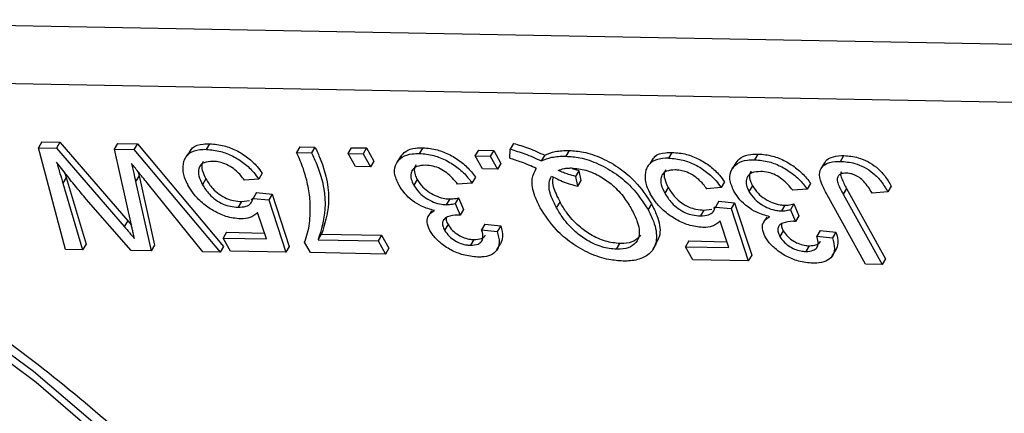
# Model space of a CAD drawing. Header units: millimetres. Extents: x 8853 to 11418, y 45 to 1005.
# Tile 264 of 278: x 11077.03 to 11096.27, y 697.77 to 705.47. Entities that reach past the tile are written whole.
import ezdxf

# ---------------------------------------------------------------- set-up
doc = ezdxf.new("R2010")
doc.units = ezdxf.units.MM

msp = doc.modelspace()

# ---------------------------------------------------------------- linework, layer by layer
at = {"color": 7, "linetype": 'Continuous', "lineweight": 25}
for p, q in [((11096.497, 704.987), (11070.495, 705.471)), ((11069.744, 704.354), (11096.476, 703.855)), ((11077.468, 703.078), (11077.4, 702.966)), ((11077.93, 700.976), (11077.4, 702.966)), ((11077.4, 702.966), (11077.755, 702.959)), ((11077.468, 703.078), (11077.822, 703.071)), ((11077.822, 703.071), (11077.755, 702.959)), ((11077.755, 702.959), (11079.078, 701.421)), ((11077.822, 703.071), (11079.145, 701.533)), ((11078.886, 702.938), (11078.953, 703.05)), ((11078.953, 703.05), (11079.335, 703.043)), ((11079.335, 703.043), (11079.267, 702.931)), ((11079.335, 703.043), (11081.016, 701.031)), ((11080.683, 702.93), (11080.75, 703.042)), ((11082.511, 702.984), (11082.444, 702.872)), ((11082.511, 702.984), (11082.804, 702.978)), ((11082.804, 702.978), (11082.737, 702.867)), ((11083.451, 702.853), (11083.519, 702.965)), ((11083.519, 702.965), (11083.812, 702.96)), ((11083.812, 702.96), (11083.744, 702.848)), ((11083.812, 702.96), (11083.954, 702.703)), ((11084.847, 702.853), (11084.915, 702.965)), ((11086.683, 703.051), (11086.616, 702.939)), ((11079.218, 701.45), (11078.886, 702.938)), ((11078.886, 702.938), (11079.267, 702.931)), ((11079.267, 702.931), (11080.949, 700.92)), ((11080.379, 702.933), (11080.311, 702.821)), ((11082.444, 702.872), (11082.737, 702.867)), ((11083.451, 702.853), (11083.744, 702.848)), ((11083.593, 702.597), (11083.451, 702.853)), ((11083.744, 702.848), (11083.886, 702.591)), ((11084.476, 702.794), (11084.409, 702.682)), ((11085.935, 702.807), (11086.003, 702.919)), ((11085.935, 702.807), (11086.228, 702.802)), ((11086.077, 702.55), (11085.935, 702.807)), ((11086.003, 702.919), (11086.296, 702.913)), ((11086.296, 702.913), (11086.228, 702.802)), ((11086.228, 702.802), (11086.37, 702.545)), ((11086.296, 702.913), (11086.437, 702.657)), ((11086.611, 702.758), (11086.616, 702.939)), ((11087.293, 702.819), (11087.225, 702.707)), ((11087.773, 702.911), (11087.705, 702.799)), ((11089.717, 702.762), (11089.784, 702.874)), ((11091.397, 702.731), (11091.465, 702.842)), ((11093.071, 702.699), (11093.139, 702.811)), ((11083.886, 702.591), (11083.593, 702.597)), ((11083.954, 702.703), (11083.886, 702.591)), ((11086.437, 702.657), (11086.37, 702.545)), ((11089.413, 702.764), (11089.346, 702.653)), ((11091.026, 702.672), (11090.959, 702.56)), ((11092.758, 702.668), (11092.69, 702.556)), ((11077.945, 702.384), (11077.878, 702.272)), ((11077.919, 702.472), (11077.945, 702.384)), ((11077.945, 702.384), (11078.331, 701.081)), ((11079.367, 702.414), (11079.3, 702.302)), ((11079.367, 702.414), (11079.67, 701.056)), ((11081.772, 702.465), (11081.705, 702.353)), ((11085.938, 702.387), (11085.87, 702.275)), ((11086.37, 702.545), (11086.077, 702.55)), ((11087.128, 702.56), (11087.101, 702.516)), ((11087.968, 702.516), (11087.834, 702.552)), ((11087.901, 702.404), (11087.968, 702.516)), ((11087.937, 702.214), (11087.901, 702.404)), ((11088.005, 702.326), (11087.968, 702.516)), ((11077.878, 702.272), (11078.263, 700.97)), ((11079.3, 702.302), (11079.603, 700.945)), ((11080.616, 700.926), (11079.549, 702.248)), ((11080.673, 702.354), (11080.606, 702.242)), ((11081.705, 702.353), (11081.426, 702.332)), ((11084.802, 702.343), (11084.734, 702.232)), ((11085.87, 702.275), (11085.591, 702.255)), ((11087.937, 702.214), (11088.005, 702.326)), ((11090.806, 702.296), (11090.739, 702.184)), ((11091.352, 702.221), (11091.284, 702.109)), ((11092.488, 702.265), (11092.42, 702.153)), ((11094.063, 702.216), (11093.996, 702.104)), ((11081.663, 702.086), (11081.595, 701.974)), ((11081.663, 702.086), (11081.97, 702.055)), ((11081.97, 702.055), (11081.902, 701.943)), ((11081.97, 702.055), (11082.303, 701.033)), ((11089.707, 702.186), (11089.64, 702.074)), ((11090.739, 702.184), (11090.46, 702.164)), ((11092.42, 702.153), (11092.142, 702.133)), ((11093.562, 700.684), (11092.811, 702.043)), ((11093.191, 702.166), (11093.124, 702.055)), ((11093.124, 702.055), (11093.884, 700.678)), ((11093.191, 702.166), (11093.952, 700.79)), ((11093.996, 702.104), (11093.691, 702.079)), ((11079.215, 700.952), (11078.335, 701.96)), ((11081.371, 701.913), (11081.303, 701.802)), ((11081.371, 701.913), (11081.526, 701.932)), ((11081.556, 701.952), (11081.61, 701.987)), ((11081.595, 701.974), (11081.902, 701.943)), ((11081.902, 701.943), (11082.235, 700.921)), ((11085.436, 701.963), (11085.369, 701.851)), ((11085.61, 701.987), (11085.543, 701.875)), ((11085.543, 701.875), (11085.64, 701.645)), ((11085.61, 701.987), (11085.708, 701.756)), ((11087.526, 701.786), (11087.593, 701.897)), ((11089.38, 701.867), (11089.312, 701.755)), ((11090.59, 701.783), (11090.645, 701.819)), ((11090.697, 701.917), (11090.629, 701.805)), ((11090.629, 701.805), (11090.936, 701.774)), ((11090.697, 701.917), (11091.004, 701.886)), ((11091.004, 701.886), (11090.936, 701.774)), ((11091.004, 701.886), (11091.337, 700.864)), ((11091.986, 701.841), (11091.919, 701.729)), ((11092.161, 701.865), (11092.093, 701.753)), ((11092.161, 701.865), (11092.258, 701.634)), ((11081.854, 701.182), (11081.684, 701.698)), ((11085.023, 701.634), (11085.014, 701.619)), ((11085.082, 701.731), (11085.027, 701.641)), ((11085.708, 701.756), (11085.64, 701.645)), ((11090.405, 701.745), (11090.337, 701.633)), ((11090.405, 701.745), (11090.56, 701.764)), ((11090.936, 701.774), (11091.269, 700.753)), ((11092.093, 701.753), (11092.191, 701.522)), ((11092.258, 701.634), (11092.191, 701.522)), ((11079.145, 701.533), (11079.078, 701.421)), ((11079.145, 701.533), (11079.219, 701.447)), ((11085.405, 701.461), (11085.338, 701.349)), ((11086.126, 701.469), (11086.058, 701.357)), ((11086.126, 701.469), (11086.433, 701.438)), ((11086.433, 701.438), (11086.366, 701.326)), ((11090.888, 701.014), (11090.718, 701.53)), ((11091.573, 701.512), (11091.564, 701.497)), ((11091.632, 701.609), (11091.577, 701.519)), ((11081.076, 701.31), (11081.009, 701.198)), ((11081.076, 701.31), (11081.816, 701.296)), ((11082.866, 701.163), (11082.934, 701.275)), ((11082.934, 701.275), (11084.106, 701.253)), ((11084.106, 701.253), (11084.039, 701.141)), ((11084.106, 701.253), (11084.248, 700.997)), ((11086.058, 701.357), (11086.366, 701.326)), ((11091.955, 701.339), (11091.888, 701.227)), ((11092.676, 701.347), (11092.608, 701.235)), ((11092.608, 701.235), (11092.916, 701.204)), ((11092.676, 701.347), (11092.983, 701.316)), ((11092.983, 701.316), (11092.916, 701.204)), ((11078.331, 701.081), (11078.263, 700.97)), ((11079.67, 701.056), (11079.603, 700.945)), ((11081.151, 700.941), (11081.009, 701.198)), ((11081.009, 701.198), (11081.854, 701.182)), ((11082.715, 700.912), (11082.6, 701.12)), ((11082.866, 701.163), (11084.039, 701.141)), ((11084.039, 701.141), (11084.18, 700.885)), ((11085.911, 701.169), (11085.844, 701.057)), ((11086.36, 700.97), (11086.428, 701.082)), ((11088.694, 700.978), (11088.762, 701.09)), ((11089.413, 700.979), (11089.48, 701.091)), ((11090.111, 701.141), (11090.043, 701.029)), ((11090.111, 701.141), (11090.85, 701.127)), ((11092.461, 701.047), (11092.394, 700.935)), ((11078.263, 700.97), (11077.93, 700.976)), ((11079.603, 700.945), (11079.215, 700.952)), ((11080.949, 700.92), (11080.616, 700.926)), ((11081.016, 701.031), (11080.949, 700.92)), ((11082.235, 700.921), (11081.151, 700.941)), ((11082.303, 701.033), (11082.235, 700.921)), ((11084.18, 700.885), (11082.715, 700.912)), ((11084.248, 700.997), (11084.18, 700.885)), ((11090.185, 700.773), (11090.043, 701.029)), ((11090.043, 701.029), (11090.888, 701.014)), ((11091.337, 700.864), (11091.269, 700.753)), ((11092.911, 700.848), (11092.978, 700.959)), ((11091.269, 700.753), (11090.185, 700.773)), ((11093.884, 700.678), (11093.562, 700.684)), ((11093.952, 700.79), (11093.884, 700.678))]:
    msp.add_line(p, q, dxfattribs=at)
at = {"color": 7, "linetype": 'Continuous', "lineweight": 25, "flags": 128}
for points in [[(11066.697, 704.155), (11068.935, 703.339), (11071.154, 702.337), (11073.319, 701.163), (11075.398, 699.836), (11077.359, 698.377), (11079.173, 696.806), (11080.811, 695.148), (11082.249, 693.429), (11083.464, 691.674), (11084.439, 689.91), (11085.159, 688.164), (11085.611, 686.463), (11085.791, 684.832), (11085.694, 683.297), (11085.322, 681.881), (11084.786, 680.773)], [(11085.104, 688.62), (11084.353, 690.332), (11083.36, 692.057), (11082.139, 693.77), (11080.708, 695.445), (11079.089, 697.059), (11077.303, 698.587), (11075.379, 700.008), (11073.343, 701.301), (11071.225, 702.447)]]:
    msp.add_lwpolyline(points, dxfattribs=at)
at = {"color": 7, "linetype": 'Continuous', "lineweight": 25}
for points, knots in [([(11065.479, 703.351), (11066.331, 703.084), (11068.065, 702.539), (11070.698, 701.363), (11073.312, 699.92), (11075.811, 698.223), (11078.1, 696.337), (11080.093, 694.332), (11081.766, 692.286), (11082.589, 690.916), (11082.993, 690.244)], [0, 0, 0, 0, 0.1198431, 0.2439998, 0.3712085, 0.5, 0.6287915, 0.7560002, 0.8801569, 1, 1, 1, 1]), ([(11080.388, 702.927), (11080.396, 702.939), (11080.438, 703.004), (11080.577, 703.038), (11080.707, 703.041), (11080.75, 703.042)], [0, 0, 0, 0, 0.132725, 0.709495, 1, 1, 1, 1]), ([(11080.75, 703.042), (11080.842, 703.035), (11081.008, 703.022), (11081.271, 702.919), (11081.498, 702.775), (11081.666, 702.615), (11081.741, 702.508), (11081.772, 702.465)], [0, 0, 0, 0, 0.248379, 0.451028, 0.653732, 0.857674, 1, 1, 1, 1]), ([(11082.804, 702.978), (11082.84, 702.902), (11083.019, 702.519), (11083.126, 701.906), (11082.993, 701.469), (11082.934, 701.275)], [0, 0, 0, 0, 0.121169, 0.6113383, 1, 1, 1, 1]), ([(11084.481, 702.79), (11084.509, 702.828), (11084.573, 702.911), (11084.738, 702.961), (11084.866, 702.964), (11084.915, 702.965)], [0, 0, 0, 0, 0.333604, 0.74663, 1, 1, 1, 1]), ([(11084.915, 702.965), (11085.007, 702.957), (11085.177, 702.942), (11085.446, 702.832), (11085.68, 702.681), (11085.842, 702.522), (11085.913, 702.422), (11085.938, 702.387)], [0, 0, 0, 0, 0.249595, 0.46063, 0.671469, 0.886859, 1, 1, 1, 1]), ([(11086.683, 703.051), (11086.78, 703.022), (11086.93, 702.977), (11087.134, 702.893), (11087.24, 702.843), (11087.293, 702.819)], [0, 0, 0, 0, 0.474932, 0.73676, 1, 1, 1, 1]), ([(11080.683, 702.93), (11080.598, 702.926), (11080.427, 702.917), (11080.286, 702.816), (11080.249, 702.728), (11080.237, 702.698)], [0, 0, 0, 0, 0.396321, 0.797199, 1, 1, 1, 1]), ([(11080.683, 702.93), (11080.774, 702.923), (11080.941, 702.91), (11081.204, 702.807), (11081.43, 702.663), (11081.598, 702.503), (11081.674, 702.396), (11081.705, 702.353)], [0, 0, 0, 0, 0.2483792, 0.4510276, 0.6537324, 0.857674, 1, 1, 1, 1]), ([(11082.643, 702.33), (11082.623, 702.404), (11082.589, 702.529), (11082.518, 702.711), (11082.469, 702.818), (11082.444, 702.872)], [0, 0, 0, 0, 0.414529, 0.706823, 1, 1, 1, 1]), ([(11082.737, 702.867), (11082.772, 702.791), (11082.952, 702.407), (11083.059, 701.795), (11082.925, 701.357), (11082.866, 701.163)], [0, 0, 0, 0, 0.121169, 0.6113383, 1, 1, 1, 1]), ([(11084.44, 702.239), (11084.405, 702.317), (11084.336, 702.473), (11084.379, 702.661), (11084.5, 702.793), (11084.67, 702.85), (11084.798, 702.852), (11084.847, 702.853)], [0, 0, 0, 0, 0.228572, 0.459007, 0.660095, 0.870765, 1, 1, 1, 1]), ([(11084.847, 702.853), (11084.939, 702.845), (11085.109, 702.83), (11085.379, 702.72), (11085.613, 702.569), (11085.775, 702.411), (11085.846, 702.31), (11085.87, 702.275)], [0, 0, 0, 0, 0.249595, 0.46063, 0.671469, 0.886859, 1, 1, 1, 1]), ([(11086.616, 702.939), (11086.712, 702.91), (11086.862, 702.865), (11087.066, 702.781), (11087.172, 702.732), (11087.225, 702.707)], [0, 0, 0, 0, 0.474932, 0.73676, 1, 1, 1, 1]), ([(11087.225, 702.707), (11087.291, 702.734), (11087.392, 702.776), (11087.562, 702.798), (11087.657, 702.799), (11087.705, 702.799)], [0, 0, 0, 0, 0.474444, 0.735534, 1, 1, 1, 1]), ([(11087.293, 702.819), (11087.358, 702.846), (11087.46, 702.888), (11087.629, 702.91), (11087.725, 702.911), (11087.773, 702.911)], [0, 0, 0, 0, 0.474444, 0.735534, 1, 1, 1, 1]), ([(11087.705, 702.799), (11087.796, 702.793), (11087.999, 702.778), (11088.348, 702.659), (11088.699, 702.457), (11089.055, 702.15), (11089.214, 701.905), (11089.312, 701.755)], [0, 0, 0, 0, 0.1500979, 0.3371558, 0.5253516, 0.7083076, 1, 1, 1, 1]), ([(11087.773, 702.911), (11087.863, 702.905), (11088.067, 702.889), (11088.416, 702.771), (11088.766, 702.569), (11089.123, 702.262), (11089.282, 702.017), (11089.38, 701.867)], [0, 0, 0, 0, 0.1500979, 0.3371558, 0.5253516, 0.7083076, 1, 1, 1, 1]), ([(11089.422, 702.758), (11089.43, 702.771), (11089.472, 702.836), (11089.612, 702.869), (11089.741, 702.873), (11089.784, 702.874)], [0, 0, 0, 0, 0.132725, 0.709495, 1, 1, 1, 1]), ([(11089.784, 702.874), (11089.876, 702.867), (11090.042, 702.853), (11090.306, 702.75), (11090.532, 702.607), (11090.7, 702.447), (11090.775, 702.34), (11090.806, 702.296)], [0, 0, 0, 0, 0.248379, 0.451028, 0.653732, 0.857674, 1, 1, 1, 1]), ([(11091.031, 702.668), (11091.06, 702.706), (11091.123, 702.789), (11091.288, 702.839), (11091.416, 702.842), (11091.465, 702.842)], [0, 0, 0, 0, 0.333604, 0.74663, 1, 1, 1, 1]), ([(11091.465, 702.842), (11091.557, 702.835), (11091.727, 702.82), (11091.996, 702.71), (11092.23, 702.559), (11092.392, 702.4), (11092.463, 702.3), (11092.488, 702.265)], [0, 0, 0, 0, 0.2495954, 0.4606301, 0.6714689, 0.8868588, 1, 1, 1, 1]), ([(11092.765, 702.664), (11092.771, 702.678), (11092.79, 702.73), (11092.9, 702.787), (11093.03, 702.811), (11093.122, 702.811), (11093.139, 702.811)], [0, 0, 0, 0, 0.13032, 0.452849, 0.901185, 1, 1, 1, 1]), ([(11093.139, 702.811), (11093.23, 702.804), (11093.38, 702.792), (11093.607, 702.702), (11093.791, 702.577), (11093.951, 702.408), (11094.024, 702.282), (11094.063, 702.216)], [0, 0, 0, 0, 0.257051, 0.4188059, 0.5813296, 0.7801411, 1, 1, 1, 1]), ([(11078.335, 701.96), (11078.272, 702.035), (11078.141, 702.191), (11077.948, 702.432), (11077.82, 702.599), (11077.756, 702.683)], [0, 0, 0, 0, 0.310609, 0.655194, 1, 1, 1, 1]), ([(11077.756, 702.683), (11077.767, 702.646), (11077.789, 702.571), (11077.829, 702.435), (11077.859, 702.335), (11077.878, 702.272)], [0, 0, 0, 0, 0.27018, 0.54036, 1, 1, 1, 1]), ([(11079.549, 702.248), (11079.519, 702.285), (11079.459, 702.36), (11079.349, 702.496), (11079.27, 702.594), (11079.221, 702.655)], [0, 0, 0, 0, 0.275241, 0.550482, 1, 1, 1, 1]), ([(11079.221, 702.655), (11079.229, 702.619), (11079.245, 702.546), (11079.266, 702.451), (11079.285, 702.369), (11079.295, 702.324), (11079.3, 702.302)], [0, 0, 0, 0, 0.3088962, 0.6177923, 0.8088961, 1, 1, 1, 1]), ([(11080.237, 702.698), (11080.225, 702.634), (11080.202, 702.504), (11080.267, 702.335), (11080.314, 702.245), (11080.321, 702.232)], [0, 0, 0, 0, 0.4611, 0.923194, 1, 1, 1, 1]), ([(11080.808, 702.699), (11080.746, 702.696), (11080.643, 702.689), (11080.553, 702.618), (11080.52, 702.527), (11080.529, 702.4), (11080.578, 702.3), (11080.606, 702.242)], [0, 0, 0, 0, 0.242689, 0.406584, 0.570206, 0.750946, 1, 1, 1, 1]), ([(11080.618, 702.699), (11080.609, 702.68), (11080.585, 702.63), (11080.598, 702.511), (11080.646, 702.412), (11080.673, 702.354)], [0, 0, 0, 0, 0.208655, 0.541437, 1, 1, 1, 1]), ([(11081.426, 702.332), (11081.378, 702.393), (11081.301, 702.491), (11081.147, 702.606), (11081.009, 702.67), (11080.894, 702.695), (11080.832, 702.698), (11080.808, 702.699)], [0, 0, 0, 0, 0.323008, 0.519347, 0.717293, 0.893001, 1, 1, 1, 1]), ([(11084.964, 702.622), (11084.902, 702.618), (11084.796, 702.612), (11084.705, 702.537), (11084.67, 702.442), (11084.683, 702.335), (11084.719, 702.262), (11084.734, 702.232)], [0, 0, 0, 0, 0.269591, 0.459441, 0.648883, 0.856246, 1, 1, 1, 1]), ([(11084.774, 702.63), (11084.762, 702.606), (11084.735, 702.55), (11084.751, 702.447), (11084.787, 702.373), (11084.802, 702.343)], [0, 0, 0, 0, 0.310413, 0.717671, 1, 1, 1, 1]), ([(11085.591, 702.255), (11085.527, 702.331), (11085.432, 702.443), (11085.252, 702.559), (11085.105, 702.612), (11085.013, 702.618), (11084.964, 702.622)], [0, 0, 0, 0, 0.404921, 0.593605, 0.78306, 1, 1, 1, 1]), ([(11087.128, 702.56), (11087.08, 702.582), (11086.984, 702.625), (11086.812, 702.694), (11086.687, 702.734), (11086.611, 702.758)], [0, 0, 0, 0, 0.280023, 0.560169, 1, 1, 1, 1]), ([(11089.717, 702.762), (11089.632, 702.757), (11089.461, 702.748), (11089.32, 702.647), (11089.283, 702.559), (11089.271, 702.53)], [0, 0, 0, 0, 0.396321, 0.797199, 1, 1, 1, 1]), ([(11089.717, 702.762), (11089.808, 702.755), (11089.975, 702.741), (11090.238, 702.639), (11090.464, 702.495), (11090.632, 702.335), (11090.708, 702.228), (11090.739, 702.184)], [0, 0, 0, 0, 0.248379, 0.451028, 0.653732, 0.857674, 1, 1, 1, 1]), ([(11090.99, 702.117), (11090.956, 702.195), (11090.886, 702.351), (11090.929, 702.539), (11091.05, 702.671), (11091.22, 702.728), (11091.348, 702.73), (11091.397, 702.731)], [0, 0, 0, 0, 0.228572, 0.459007, 0.660095, 0.870765, 1, 1, 1, 1]), ([(11091.397, 702.731), (11091.489, 702.723), (11091.659, 702.708), (11091.929, 702.598), (11092.163, 702.447), (11092.325, 702.288), (11092.396, 702.188), (11092.42, 702.153)], [0, 0, 0, 0, 0.249595, 0.46063, 0.671469, 0.886859, 1, 1, 1, 1]), ([(11092.811, 702.043), (11092.772, 702.119), (11092.691, 702.272), (11092.647, 702.471), (11092.708, 702.601), (11092.829, 702.677), (11092.963, 702.699), (11093.055, 702.699), (11093.071, 702.699)], [0, 0, 0, 0, 0.2309849, 0.4649731, 0.6099517, 0.7546049, 0.9556818, 1, 1, 1, 1]), ([(11093.071, 702.699), (11093.163, 702.692), (11093.313, 702.68), (11093.539, 702.59), (11093.724, 702.466), (11093.884, 702.296), (11093.957, 702.17), (11093.996, 702.104)], [0, 0, 0, 0, 0.257051, 0.418806, 0.58133, 0.780141, 1, 1, 1, 1]), ([(11079.349, 702.496), (11079.35, 702.491), (11079.356, 702.464), (11079.362, 702.436), (11079.367, 702.414)], [0, 0, 0, 0, 0.183614, 1, 1, 1, 1]), ([(11087.205, 701.789), (11087.167, 701.865), (11087.068, 702.062), (11087.019, 702.342), (11087.096, 702.495), (11087.128, 702.56)], [0, 0, 0, 0, 0.266534, 0.688868, 1, 1, 1, 1]), ([(11087.526, 701.786), (11087.488, 701.862), (11087.401, 702.033), (11087.357, 702.257), (11087.408, 702.369), (11087.428, 702.411)], [0, 0, 0, 0, 0.335114, 0.752469, 1, 1, 1, 1]), ([(11087.428, 702.411), (11087.475, 702.386), (11087.569, 702.336), (11087.741, 702.267), (11087.863, 702.234), (11087.937, 702.214)], [0, 0, 0, 0, 0.282764, 0.565756, 1, 1, 1, 1]), ([(11087.461, 702.394), (11087.455, 702.376), (11087.424, 702.281), (11087.49, 702.101), (11087.566, 701.951), (11087.593, 701.897)], [0, 0, 0, 0, 0.13549, 0.68792, 1, 1, 1, 1]), ([(11087.558, 702.522), (11087.595, 702.536), (11087.651, 702.557), (11087.741, 702.568), (11087.79, 702.569), (11087.815, 702.569)], [0, 0, 0, 0, 0.490017, 0.743525, 1, 1, 1, 1]), ([(11087.901, 702.404), (11087.853, 702.416), (11087.772, 702.436), (11087.657, 702.478), (11087.591, 702.507), (11087.558, 702.522)], [0, 0, 0, 0, 0.421721, 0.709561, 1, 1, 1, 1]), ([(11087.815, 702.569), (11087.908, 702.56), (11088.094, 702.543), (11088.383, 702.411), (11088.647, 702.221), (11088.849, 701.997), (11088.946, 701.834), (11088.99, 701.76)], [0, 0, 0, 0, 0.20131, 0.404755, 0.576193, 0.805812, 1, 1, 1, 1]), ([(11089.271, 702.53), (11089.259, 702.465), (11089.236, 702.336), (11089.301, 702.167), (11089.348, 702.077), (11089.355, 702.064)], [0, 0, 0, 0, 0.4611, 0.923194, 1, 1, 1, 1]), ([(11089.843, 702.531), (11089.781, 702.527), (11089.677, 702.521), (11089.588, 702.449), (11089.554, 702.358), (11089.563, 702.231), (11089.612, 702.132), (11089.64, 702.074)], [0, 0, 0, 0, 0.2426891, 0.4065842, 0.570206, 0.7509459, 1, 1, 1, 1]), ([(11089.652, 702.53), (11089.643, 702.511), (11089.619, 702.461), (11089.632, 702.342), (11089.68, 702.243), (11089.707, 702.186)], [0, 0, 0, 0, 0.208655, 0.541437, 1, 1, 1, 1]), ([(11090.46, 702.164), (11090.412, 702.225), (11090.335, 702.322), (11090.181, 702.438), (11090.043, 702.502), (11089.928, 702.527), (11089.866, 702.53), (11089.843, 702.531)], [0, 0, 0, 0, 0.323008, 0.519347, 0.717293, 0.893001, 1, 1, 1, 1]), ([(11091.514, 702.5), (11091.452, 702.496), (11091.346, 702.489), (11091.255, 702.415), (11091.22, 702.32), (11091.233, 702.213), (11091.269, 702.14), (11091.284, 702.109)], [0, 0, 0, 0, 0.269591, 0.459441, 0.648883, 0.856246, 1, 1, 1, 1]), ([(11091.324, 702.508), (11091.312, 702.483), (11091.285, 702.428), (11091.301, 702.324), (11091.337, 702.251), (11091.352, 702.221)], [0, 0, 0, 0, 0.310413, 0.717671, 1, 1, 1, 1]), ([(11092.142, 702.133), (11092.077, 702.209), (11091.982, 702.321), (11091.803, 702.437), (11091.655, 702.489), (11091.563, 702.496), (11091.514, 702.5)], [0, 0, 0, 0, 0.404921, 0.593605, 0.78306, 1, 1, 1, 1]), ([(11093.185, 702.469), (11093.146, 702.466), (11093.078, 702.461), (11093.022, 702.411), (11093.001, 702.343), (11093.034, 702.22), (11093.088, 702.121), (11093.124, 702.055)], [0, 0, 0, 0, 0.19306, 0.330934, 0.468862, 0.645656, 1, 1, 1, 1]), ([(11093.086, 702.494), (11093.082, 702.483), (11093.067, 702.446), (11093.104, 702.331), (11093.156, 702.232), (11093.191, 702.166)], [0, 0, 0, 0, 0.131073, 0.420302, 1, 1, 1, 1]), ([(11093.691, 702.079), (11093.643, 702.156), (11093.578, 702.261), (11093.446, 702.384), (11093.346, 702.438), (11093.256, 702.464), (11093.207, 702.467), (11093.185, 702.469)], [0, 0, 0, 0, 0.441322, 0.598348, 0.756856, 0.895495, 1, 1, 1, 1]), ([(11081.35, 701.572), (11081.256, 701.582), (11081.085, 701.6), (11080.82, 701.725), (11080.595, 701.882), (11080.425, 702.06), (11080.353, 702.18), (11080.321, 702.232)], [0, 0, 0, 0, 0.238357, 0.435095, 0.63094, 0.839011, 1, 1, 1, 1]), ([(11080.606, 702.242), (11080.646, 702.178), (11080.711, 702.074), (11080.861, 701.942), (11081.004, 701.859), (11081.159, 701.811), (11081.252, 701.805), (11081.303, 701.802)], [0, 0, 0, 0, 0.284133, 0.463731, 0.644535, 0.805022, 1, 1, 1, 1]), ([(11080.673, 702.354), (11080.713, 702.29), (11080.779, 702.185), (11080.928, 702.054), (11081.072, 701.971), (11081.226, 701.923), (11081.32, 701.917), (11081.371, 701.913)], [0, 0, 0, 0, 0.284133, 0.463731, 0.644535, 0.805022, 1, 1, 1, 1]), ([(11082.6, 701.12), (11082.622, 701.178), (11082.689, 701.353), (11082.717, 701.651), (11082.711, 701.998), (11082.666, 702.219), (11082.643, 702.33)], [0, 0, 0, 0, 0.165203, 0.496137, 0.746721, 1, 1, 1, 1]), ([(11085.142, 701.738), (11085.055, 701.761), (11084.904, 701.802), (11084.7, 701.93), (11084.542, 702.075), (11084.475, 702.182), (11084.44, 702.239)], [0, 0, 0, 0, 0.302387, 0.525374, 0.748493, 1, 1, 1, 1]), ([(11084.734, 702.232), (11084.767, 702.181), (11084.827, 702.09), (11084.972, 701.976), (11085.123, 701.896), (11085.261, 701.857), (11085.338, 701.853), (11085.369, 701.851)], [0, 0, 0, 0, 0.254178, 0.457835, 0.661032, 0.868746, 1, 1, 1, 1]), ([(11084.802, 702.343), (11084.835, 702.293), (11084.894, 702.202), (11085.039, 702.087), (11085.19, 702.008), (11085.328, 701.969), (11085.406, 701.965), (11085.436, 701.963)], [0, 0, 0, 0, 0.254178, 0.457835, 0.661032, 0.868746, 1, 1, 1, 1]), ([(11091.352, 702.221), (11091.385, 702.171), (11091.444, 702.08), (11091.589, 701.965), (11091.74, 701.886), (11091.878, 701.847), (11091.956, 701.843), (11091.986, 701.841)], [0, 0, 0, 0, 0.254178, 0.457835, 0.661032, 0.868746, 1, 1, 1, 1]), ([(11090.384, 701.404), (11090.29, 701.414), (11090.119, 701.431), (11089.854, 701.557), (11089.629, 701.714), (11089.46, 701.892), (11089.387, 702.012), (11089.355, 702.064)], [0, 0, 0, 0, 0.238357, 0.435095, 0.63094, 0.839011, 1, 1, 1, 1]), ([(11089.64, 702.074), (11089.68, 702.01), (11089.745, 701.905), (11089.895, 701.773), (11090.038, 701.69), (11090.193, 701.642), (11090.286, 701.636), (11090.337, 701.633)], [0, 0, 0, 0, 0.2841327, 0.4637308, 0.6445348, 0.8050215, 1, 1, 1, 1]), ([(11089.707, 702.186), (11089.747, 702.122), (11089.813, 702.017), (11089.962, 701.885), (11090.106, 701.802), (11090.26, 701.754), (11090.354, 701.748), (11090.405, 701.745)], [0, 0, 0, 0, 0.284133, 0.463731, 0.644535, 0.805022, 1, 1, 1, 1]), ([(11091.692, 701.615), (11091.605, 701.639), (11091.455, 701.68), (11091.25, 701.808), (11091.092, 701.953), (11091.026, 702.06), (11090.99, 702.117)], [0, 0, 0, 0, 0.302387, 0.525374, 0.748493, 1, 1, 1, 1]), ([(11091.284, 702.109), (11091.317, 702.059), (11091.377, 701.968), (11091.522, 701.854), (11091.673, 701.774), (11091.811, 701.735), (11091.889, 701.731), (11091.919, 701.729)], [0, 0, 0, 0, 0.254178, 0.457835, 0.661032, 0.868746, 1, 1, 1, 1]), ([(11081.303, 701.802), (11081.358, 701.804), (11081.46, 701.808), (11081.559, 701.874), (11081.583, 701.94), (11081.595, 701.974)], [0, 0, 0, 0, 0.367129, 0.675049, 1, 1, 1, 1]), ([(11085.369, 701.851), (11085.39, 701.852), (11085.432, 701.853), (11085.489, 701.862), (11085.525, 701.871), (11085.543, 701.875)], [0, 0, 0, 0, 0.339454, 0.668951, 1, 1, 1, 1]), ([(11085.436, 701.963), (11085.457, 701.964), (11085.499, 701.965), (11085.557, 701.974), (11085.592, 701.982), (11085.61, 701.987)], [0, 0, 0, 0, 0.339454, 0.668951, 1, 1, 1, 1]), ([(11088.762, 701.09), (11088.669, 701.1), (11088.482, 701.119), (11088.193, 701.252), (11087.925, 701.451), (11087.727, 701.673), (11087.632, 701.832), (11087.593, 701.897)], [0, 0, 0, 0, 0.203222, 0.407586, 0.580719, 0.828764, 1, 1, 1, 1]), ([(11089.38, 701.867), (11089.417, 701.79), (11089.519, 701.584), (11089.575, 701.303), (11089.5, 701.151), (11089.472, 701.095)], [0, 0, 0, 0, 0.268828, 0.729819, 1, 1, 1, 1]), ([(11090.337, 701.633), (11090.393, 701.635), (11090.494, 701.639), (11090.594, 701.706), (11090.617, 701.772), (11090.629, 701.805)], [0, 0, 0, 0, 0.3671289, 0.6750485, 1, 1, 1, 1]), ([(11091.986, 701.841), (11092.007, 701.841), (11092.049, 701.843), (11092.107, 701.852), (11092.143, 701.86), (11092.161, 701.865)], [0, 0, 0, 0, 0.339454, 0.668951, 1, 1, 1, 1]), ([(11081.684, 701.698), (11081.661, 701.676), (11081.618, 701.637), (11081.513, 701.584), (11081.414, 701.577), (11081.35, 701.572)], [0, 0, 0, 0, 0.295745, 0.543253, 1, 1, 1, 1]), ([(11085.049, 701.347), (11085.025, 701.402), (11084.979, 701.511), (11085.012, 701.64), (11085.081, 701.705), (11085.13, 701.731), (11085.142, 701.738)], [0, 0, 0, 0, 0.328269, 0.636143, 0.9088, 1, 1, 1, 1]), ([(11085.597, 701.648), (11085.524, 701.642), (11085.416, 701.633), (11085.324, 701.572), (11085.291, 701.51), (11085.297, 701.434), (11085.323, 701.379), (11085.338, 701.349)], [0, 0, 0, 0, 0.36756, 0.550992, 0.695411, 0.839595, 1, 1, 1, 1]), ([(11085.64, 701.645), (11085.637, 701.645), (11085.629, 701.646), (11085.615, 701.647), (11085.604, 701.648), (11085.597, 701.648)], [0, 0, 0, 0, 0.250093, 0.500197, 1, 1, 1, 1]), ([(11088.823, 700.747), (11088.733, 700.754), (11088.527, 700.768), (11088.172, 700.885), (11087.813, 701.09), (11087.457, 701.399), (11087.3, 701.641), (11087.205, 701.789)], [0, 0, 0, 0, 0.149201, 0.339719, 0.531658, 0.715646, 1, 1, 1, 1]), ([(11088.694, 700.978), (11088.601, 700.988), (11088.414, 701.007), (11088.126, 701.141), (11087.858, 701.339), (11087.66, 701.561), (11087.565, 701.72), (11087.526, 701.786)], [0, 0, 0, 0, 0.203222, 0.407586, 0.580719, 0.828764, 1, 1, 1, 1]), ([(11088.99, 701.76), (11089.029, 701.683), (11089.107, 701.53), (11089.157, 701.314), (11089.112, 701.136), (11088.982, 701.017), (11088.822, 700.979), (11088.719, 700.978), (11088.694, 700.978)], [0, 0, 0, 0, 0.199014, 0.399339, 0.580729, 0.762132, 0.942113, 1, 1, 1, 1]), ([(11089.312, 701.755), (11089.35, 701.678), (11089.454, 701.471), (11089.499, 701.183), (11089.411, 700.935), (11089.214, 700.795), (11088.999, 700.748), (11088.859, 700.748), (11088.823, 700.747)], [0, 0, 0, 0, 0.148072, 0.401988, 0.580808, 0.75998, 0.939061, 1, 1, 1, 1]), ([(11091.599, 701.224), (11091.576, 701.28), (11091.529, 701.389), (11091.562, 701.518), (11091.631, 701.583), (11091.68, 701.609), (11091.692, 701.615)], [0, 0, 0, 0, 0.328269, 0.636143, 0.9088, 1, 1, 1, 1]), ([(11091.919, 701.729), (11091.94, 701.73), (11091.982, 701.731), (11092.039, 701.74), (11092.075, 701.749), (11092.093, 701.753)], [0, 0, 0, 0, 0.339454, 0.668951, 1, 1, 1, 1]), ([(11079.078, 701.421), (11079.111, 701.383), (11079.161, 701.325), (11079.227, 701.248), (11079.26, 701.209), (11079.277, 701.19)], [0, 0, 0, 0, 0.499996, 0.750001, 1, 1, 1, 1]), ([(11079.277, 701.19), (11079.268, 701.226), (11079.254, 701.288), (11079.235, 701.375), (11079.224, 701.425), (11079.218, 701.45)], [0, 0, 0, 0, 0.41903, 0.709514, 1, 1, 1, 1]), ([(11085.366, 701.592), (11085.366, 701.578), (11085.366, 701.537), (11085.39, 701.491), (11085.405, 701.461)], [0, 0, 0, 0, 0.360196, 1, 1, 1, 1]), ([(11085.405, 701.461), (11085.431, 701.422), (11085.48, 701.348), (11085.6, 701.259), (11085.723, 701.199), (11085.828, 701.173), (11085.889, 701.17), (11085.911, 701.169)], [0, 0, 0, 0, 0.2487669, 0.4726731, 0.6635162, 0.8755788, 1, 1, 1, 1]), ([(11086.433, 701.438), (11086.455, 701.362), (11086.493, 701.228), (11086.446, 701.127), (11086.426, 701.082)], [0, 0, 0, 0, 0.565146, 1, 1, 1, 1]), ([(11090.718, 701.53), (11090.695, 701.508), (11090.652, 701.468), (11090.548, 701.416), (11090.448, 701.408), (11090.384, 701.404)], [0, 0, 0, 0, 0.295745, 0.543253, 1, 1, 1, 1]), ([(11092.147, 701.526), (11092.075, 701.52), (11091.966, 701.511), (11091.874, 701.45), (11091.842, 701.388), (11091.847, 701.312), (11091.874, 701.257), (11091.888, 701.227)], [0, 0, 0, 0, 0.3675596, 0.5509919, 0.6954114, 0.8395947, 1, 1, 1, 1]), ([(11091.917, 701.47), (11091.916, 701.456), (11091.916, 701.415), (11091.94, 701.369), (11091.955, 701.339)], [0, 0, 0, 0, 0.360196, 1, 1, 1, 1]), ([(11092.191, 701.522), (11092.187, 701.523), (11092.18, 701.524), (11092.165, 701.525), (11092.154, 701.526), (11092.147, 701.526)], [0, 0, 0, 0, 0.250093, 0.500197, 1, 1, 1, 1]), ([(11085.981, 700.826), (11085.888, 700.835), (11085.721, 700.852), (11085.457, 700.957), (11085.247, 701.101), (11085.114, 701.24), (11085.065, 701.32), (11085.049, 701.347)], [0, 0, 0, 0, 0.272752, 0.493599, 0.716338, 0.90619, 1, 1, 1, 1]), ([(11085.338, 701.349), (11085.364, 701.31), (11085.413, 701.236), (11085.532, 701.148), (11085.655, 701.087), (11085.76, 701.061), (11085.821, 701.058), (11085.844, 701.057)], [0, 0, 0, 0, 0.248767, 0.472673, 0.663516, 0.875579, 1, 1, 1, 1]), ([(11085.844, 701.057), (11085.897, 701.06), (11085.986, 701.066), (11086.064, 701.127), (11086.095, 701.216), (11086.079, 701.299), (11086.061, 701.351), (11086.058, 701.357)], [0, 0, 0, 0, 0.285919, 0.484989, 0.684325, 0.959069, 1, 1, 1, 1]), ([(11085.911, 701.169), (11085.963, 701.173), (11086.05, 701.18), (11086.118, 701.221), (11086.127, 701.25), (11086.128, 701.254)], [0, 0, 0, 0, 0.558114, 0.946696, 1, 1, 1, 1]), ([(11086.366, 701.326), (11086.385, 701.252), (11086.422, 701.116), (11086.369, 700.955), (11086.246, 700.858), (11086.101, 700.826), (11086.008, 700.826), (11085.981, 700.826)], [0, 0, 0, 0, 0.270658, 0.489263, 0.708369, 0.914642, 1, 1, 1, 1]), ([(11089.164, 701.256), (11089.127, 701.212), (11089.053, 701.126), (11088.889, 701.091), (11088.787, 701.09), (11088.762, 701.09)], [0, 0, 0, 0, 0.430786, 0.861477, 1, 1, 1, 1]), ([(11091.888, 701.227), (11091.914, 701.188), (11091.963, 701.114), (11092.083, 701.026), (11092.205, 700.965), (11092.311, 700.939), (11092.372, 700.936), (11092.394, 700.935)], [0, 0, 0, 0, 0.2487669, 0.4726731, 0.6635162, 0.8755788, 1, 1, 1, 1]), ([(11091.955, 701.339), (11091.981, 701.3), (11092.03, 701.226), (11092.15, 701.137), (11092.273, 701.077), (11092.378, 701.051), (11092.439, 701.048), (11092.461, 701.047)], [0, 0, 0, 0, 0.2487669, 0.4726731, 0.6635162, 0.8755788, 1, 1, 1, 1]), ([(11092.394, 700.935), (11092.447, 700.938), (11092.536, 700.944), (11092.614, 701.005), (11092.645, 701.094), (11092.629, 701.177), (11092.611, 701.229), (11092.608, 701.235)], [0, 0, 0, 0, 0.285919, 0.484989, 0.684325, 0.959069, 1, 1, 1, 1]), ([(11092.983, 701.316), (11093.005, 701.24), (11093.043, 701.106), (11092.997, 701.005), (11092.976, 700.96)], [0, 0, 0, 0, 0.565146, 1, 1, 1, 1]), ([(11073.759, 701.193), (11074.815, 700.523), (11077.077, 699.088), (11080.118, 696.447), (11082.751, 693.521), (11084.671, 690.719), (11085.365, 688.971), (11085.667, 688.212)], [0, 0, 0, 0, 0.190079, 0.407052, 0.624026, 0.836613, 1, 1, 1, 1]), ([(11092.531, 700.704), (11092.438, 700.713), (11092.271, 700.73), (11092.007, 700.835), (11091.797, 700.979), (11091.664, 701.118), (11091.615, 701.198), (11091.599, 701.224)], [0, 0, 0, 0, 0.272752, 0.493599, 0.716338, 0.90619, 1, 1, 1, 1]), ([(11092.461, 701.047), (11092.513, 701.051), (11092.6, 701.058), (11092.668, 701.099), (11092.678, 701.128), (11092.679, 701.132)], [0, 0, 0, 0, 0.558114, 0.946696, 1, 1, 1, 1]), ([(11092.916, 701.204), (11092.936, 701.13), (11092.972, 700.994), (11092.919, 700.833), (11092.796, 700.736), (11092.651, 700.704), (11092.558, 700.704), (11092.531, 700.704)], [0, 0, 0, 0, 0.270658, 0.489263, 0.708369, 0.914642, 1, 1, 1, 1])]:
    msp.add_open_spline(points, degree=3, knots=knots, dxfattribs=at)

doc.saveas('drawing.dxf')
